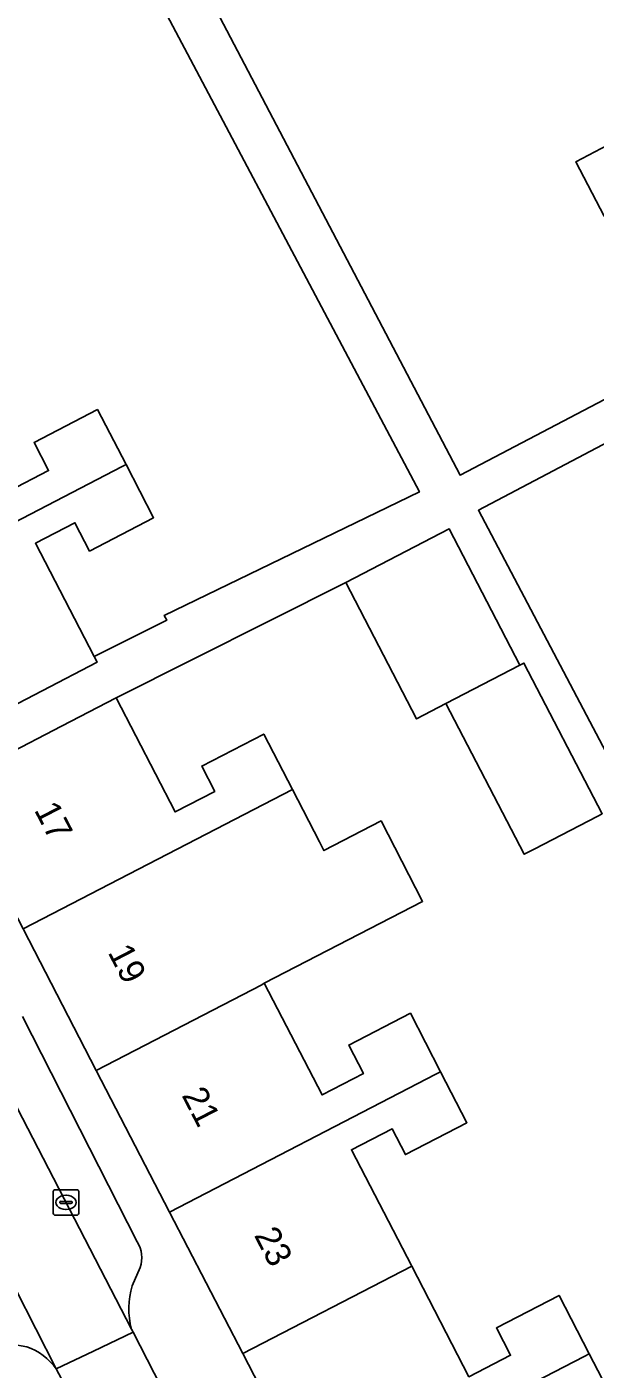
# Model space of a CAD drawing. Extents: x 158352 to 159489, y 383828 to 384603.
# Drawn here: x 159350.7 to 159373, y 384313 to 384365.7 of the extents above; entities that cross this region are included whole.
import ezdxf

# ---------------------------------------------------------------- set-up
doc = ezdxf.new("R2010")
doc.units = 0
for name, color, linetype in [('IMGEO_Erf', 7, 'Continuous'), ('IMGEO_Kolk', 7, 'Continuous'), ('IMGEO_Pand', 7, 'Continuous'), ('IMGEO_Pand_nummerreeks', 7, 'Continuous'), ('IMGEO_Parkeervlak_open', 7, 'Continuous'), ('IMGEO_Rijbaan_lokaal_open', 7, 'Continuous'), ('IMGEO_Voetpad_open', 7, 'Continuous')]:
    doc.layers.add(name, color=color, linetype=linetype)

msp = doc.modelspace()

# ---------------------------------------------------------------- linework, layer by layer
at = {"layer": 'IMGEO_Erf'}
for points in [[(159353.118, 384375.893), (159367.687, 384348.095), (159380.364, 384354.739)], [(159349.949, 384347.46), (159351.518, 384348.274), (159350.945, 384349.378), (159353.436, 384350.671), (159354.56, 384348.506), (159355.645, 384346.417), (159353.13, 384345.111), (159352.552, 384346.224), (159350.996, 384345.417), (159353.305, 384340.97), (159356.16, 384342.394), (159356.065, 384342.584), (159366.09, 384347.432), (159353.242, 384371.702)], [(159373.357, 384358.265), (159372.237, 384360.404), (159374.728, 384361.709)], [(159381.124, 384353.416), (159368.41, 384346.715), (159386.034, 384313.273)], [(159373.104, 384334.698), (159370.606, 384333.402), (159370.338, 384333.263), (159370.209, 384333.196), (159367.135, 384339.118), (159365.978, 384338.517), (159363.2, 384343.869), (159354.172, 384339.338), (159356.488, 384334.86), (159358.049, 384335.667), (159357.536, 384336.66), (159359.974, 384337.921), (159361.103, 384335.738), (159362.162, 384333.691), (159362.341, 384333.344), (159364.586, 384334.505), (159366.219, 384331.347), (159359.994, 384328.128), (159362.264, 384323.738), (159363.891, 384324.58), (159363.314, 384325.696), (159365.737, 384326.949), (159366.926, 384324.65), (159367.961, 384322.648), (159365.542, 384321.397), (159365.016, 384322.414), (159363.42, 384321.588), (159365.787, 384317.011), (159368.035, 384312.664), (159369.673, 384313.511), (159369.116, 384314.586), (159371.583, 384315.862), (159372.767, 384313.572), (159373.789, 384311.596)]]:
    msp.add_lwpolyline(points, dxfattribs=at)
at = {"layer": 'IMGEO_Kolk'}
for p, q in [((159351.701, 384319.09), (159351.701, 384319.942)), ((159351.776, 384320.016), (159352.628, 384320.016)), ((159352.702, 384319.942), (159352.702, 384319.09)), ((159351.96, 384319.51), (159351.96, 384319.522)), ((159352.398, 384319.473), (159352, 384319.473)), ((159352.003, 384319.559), (159352.401, 384319.559)), ((159352.189, 384319.796), (159352.214, 384319.796)), ((159352.444, 384319.522), (159352.444, 384319.51)), ((159352.628, 384319.016), (159351.776, 384319.016)), ((159352.212, 384319.236), (159352.187, 384319.236))]:
    msp.add_line(p, q, dxfattribs=at)
for points in [[(159351.701, 384319.09), (159351.701, 384319.942)], [(159351.776, 384320.016), (159352.628, 384320.016)], [(159352.702, 384319.942), (159352.702, 384319.09)], [(159352.628, 384319.016), (159351.776, 384319.016)]]:
    msp.add_lwpolyline(points, dxfattribs=at)
for centre, radius, start, end in [((159351.778, 384319.94), 0.0765, 91.552, 178.448), ((159351.778, 384319.94), 0.0765, 91.552, 178.448), ((159352.626, 384319.94), 0.0765, 1.552, 88.448), ((159352.626, 384319.94), 0.0765, 1.552, 88.448), ((159352, 384319.519), 0.0403, 85.8775, 175.7526), ((159351.997, 384319.509), 0.0366, 178.938, 274.7102), ((159352.401, 384319.516), 0.043, 264.8664, 352.4533), ((159352.405, 384319.521), 0.0386, 1.7309, 96.639), ((159351.778, 384319.092), 0.0765, 181.552, 268.448), ((159351.778, 384319.092), 0.0765, 181.552, 268.448), ((159352.626, 384319.092), 0.0765, 271.552, 358.448), ((159352.626, 384319.092), 0.0765, 271.552, 358.448)]:
    msp.add_arc(centre, radius, start, end, dxfattribs=at)
for centre, major_axis, ratio, start_param, end_param in [((159352.188, 384319.516), (-0.387, 0.002), 0.722429, 4.712389, 7.853982), ((159352.213, 384319.516), (-0.39, 0.002), 0.717154, 1.570796, 4.712389)]:
    msp.add_ellipse(centre, major_axis=major_axis, ratio=ratio, start_param=start_param, end_param=end_param, dxfattribs=at)
at = {"layer": 'IMGEO_Pand'}
for points in [[(159374.513, 384365.931), (159376.793, 384361.579), (159375.226, 384360.758), (159374.728, 384361.709), (159372.237, 384360.404), (159373.357, 384358.265), (159373.6, 384358.392), (159384.025, 384363.855), (159381.122, 384369.396), (159374.782, 384366.072)], [(159354.56, 384348.506), (159353.436, 384350.671), (159350.945, 384349.378), (159351.518, 384348.274), (159349.949, 384347.46), (159347.621, 384351.945), (159341.015, 384348.516), (159343.894, 384342.969), (159354.414, 384348.43)], [(159350.996, 384345.417), (159352.552, 384346.224), (159353.13, 384345.111), (159355.645, 384346.417), (159354.56, 384348.506), (159354.414, 384348.43), (159343.894, 384342.969), (159346.829, 384337.316), (159351.267, 384339.62), (159353.425, 384340.74), (159353.305, 384340.97)], [(159367.265, 384345.979), (159363.2, 384343.869), (159365.978, 384338.517), (159367.135, 384339.118), (159370.043, 384340.627)], [(159370.2, 384340.708), (159370.043, 384340.627), (159367.135, 384339.118), (159370.209, 384333.196), (159370.338, 384333.263), (159370.606, 384333.402), (159373.104, 384334.698), (159373.274, 384334.786)], [(159350.517, 384330.262), (159361.103, 384335.738), (159359.974, 384337.921), (159357.536, 384336.66), (159358.049, 384335.667), (159356.488, 384334.86), (159354.172, 384339.338), (159352.027, 384338.229), (159347.585, 384335.931)], [(159361.103, 384335.738), (159350.517, 384330.262), (159353.393, 384324.7), (159359.896, 384328.064), (159359.994, 384328.128), (159366.219, 384331.347), (159364.586, 384334.505), (159362.341, 384333.344), (159362.162, 384333.691)], [(159359.994, 384328.128), (159359.896, 384328.064), (159353.393, 384324.7), (159356.27, 384319.138), (159366.743, 384324.555), (159366.926, 384324.65), (159365.737, 384326.949), (159363.314, 384325.696), (159363.891, 384324.58), (159362.264, 384323.738)], [(159359.146, 384313.576), (159365.787, 384317.011), (159363.42, 384321.588), (159365.016, 384322.414), (159365.542, 384321.397), (159367.961, 384322.648), (159366.926, 384324.65), (159366.743, 384324.555), (159356.27, 384319.138)], [(159359.146, 384313.576), (159362.022, 384308.014), (159372.565, 384313.467), (159372.767, 384313.572), (159371.583, 384315.862), (159369.116, 384314.586), (159369.673, 384313.511), (159368.035, 384312.664), (159365.787, 384317.011)], [(159369.18, 384310.549), (159370.813, 384311.393), (159371.359, 384310.339), (159373.789, 384311.596), (159372.767, 384313.572), (159372.565, 384313.467), (159362.022, 384308.014), (159364.954, 384302.345), (159369.396, 384304.643), (159371.636, 384305.801), (159371.461, 384306.14)]]:
    msp.add_lwpolyline(points, close=True, dxfattribs=at)
at = {"layer": 'IMGEO_Parkeervlak_open'}
for points in [[(159351.818, 384312.971), (159339.809, 384336.554)], [(159347.628, 384328.36), (159354.774, 384314.54)], [(159354.995, 384317.971), (159350.495, 384326.816)], [(159354.808, 384316.243), (159355.112, 384316.955)], [(159350.078, 384313.947), (159350.662, 384313.847)]]:
    msp.add_lwpolyline(points, dxfattribs=at)
for centre, radius, start, end in [((159354.052, 384317.348), 1.13, 339.667, 33.4712), ((159357.831, 384315.331), 3.158, 163.2084, 194.5041), ((159349.884, 384311.619), 2.36, 34.9475, 70.7439)]:
    msp.add_arc(centre, radius, start, end, dxfattribs=at)
at = {"layer": 'IMGEO_Rijbaan_lokaal_open'}
for points in [[(159338.112, 384346.644), (159335.185, 384345.083), (159337.85, 384339.965), (159339.447, 384337.184), (159339.809, 384336.554), (159351.818, 384312.971), (159353.279, 384313.668), (159354.84, 384314.413), (159354.774, 384314.54), (159347.628, 384328.36), (159347.569, 384328.474), (159347.266, 384329.06)], [(159354.84, 384314.413), (159353.279, 384313.668), (159351.818, 384312.971), (159353.612, 384309.623), (159355.045, 384310.406), (159356.495, 384311.198)]]:
    msp.add_lwpolyline(points, close=True, dxfattribs=at)
at = {"layer": 'IMGEO_Voetpad_open'}
for points in [[(159380.364, 384354.739), (159367.687, 384348.095), (159353.118, 384375.893), (159350.156, 384381.546), (159359.94, 384386.673), (159362.76, 384388.151), (159365.029, 384389.34), (159369.457, 384391.66), (159368.809, 384393.022), (159364.389, 384390.687), (159362.258, 384389.583), (159349.428, 384382.933), (159344.386, 384392.663), (159355.918, 384437.161)], [(159353.242, 384371.702), (159366.09, 384347.432), (159356.065, 384342.584), (159356.16, 384342.394), (159353.305, 384340.97), (159353.425, 384340.74), (159351.267, 384339.62), (159346.829, 384337.316), (159347.585, 384335.931), (159352.027, 384338.229), (159354.172, 384339.338), (159363.2, 384343.869), (159367.265, 384345.979), (159370.043, 384340.627), (159370.2, 384340.708), (159373.274, 384334.786)], [(159386.034, 384313.273), (159368.41, 384346.715), (159381.124, 384353.416)], [(159376.68, 384277.164), (159377.093, 384279.085), (159373.274, 384286.392), (159371.239, 384290.293), (159365.674, 384300.965), (159364.954, 384302.345), (159362.022, 384308.014), (159359.146, 384313.576), (159356.27, 384319.138), (159353.393, 384324.7), (159350.517, 384330.262), (159347.585, 384335.931), (159346.829, 384337.316), (159343.894, 384342.969)], [(159350.495, 384326.816), (159354.995, 384317.971)], [(159355.112, 384316.955), (159354.808, 384316.243)], [(159354.774, 384314.54), (159354.84, 384314.413), (159356.495, 384311.198), (159356.565, 384311.066)], [(159350.662, 384313.847), (159350.078, 384313.947)], [(159353.769, 384309.312), (159353.612, 384309.623), (159351.818, 384312.971)]]:
    msp.add_lwpolyline(points, dxfattribs=at)
for centre, radius, start, end in [((159354.052, 384317.348), 1.13, 339.667, 33.4712), ((159357.831, 384315.331), 3.158, 163.2084, 194.5041), ((159349.884, 384311.619), 2.36, 34.9475, 70.7439)]:
    msp.add_arc(centre, radius, start, end, dxfattribs=at)

# ---------------------------------------------------------------- texts
at = {"layer": 'IMGEO_Pand_nummerreeks'}
for s, rotation, p in [('17', 297.3457, (159350.933, 384334.942)), ('19', 297.3471, (159353.828, 384329.346)), ('21', 297.3457, (159356.733, 384323.728)), ('23', 297.3457, (159359.576, 384318.23))]:
    msp.add_text(s, height=1, rotation=rotation, dxfattribs=at).set_placement(p)

doc.saveas('drawing.dxf')
